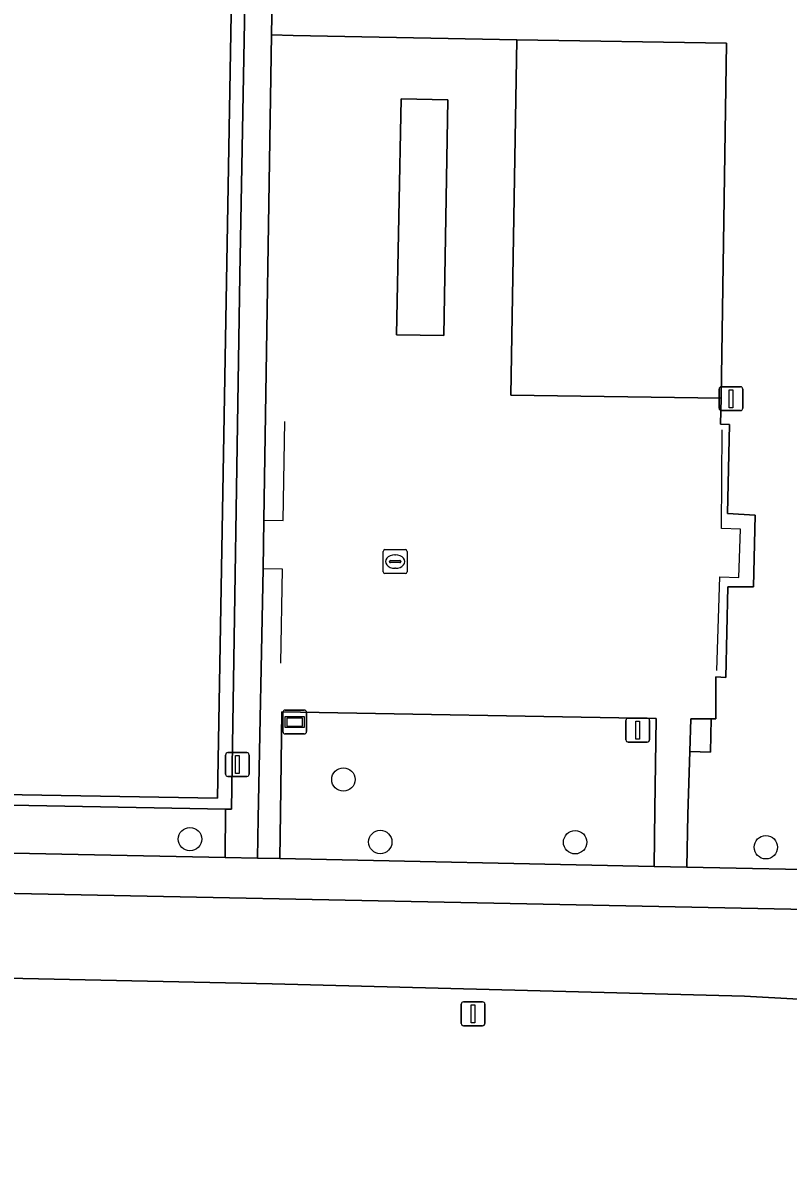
# Model space of a CAD drawing. Extents: x 161477 to 163040, y 383680 to 384871.
# Drawn here: x 161966.85 to 161998.88, y 384681.16 to 384728.65 of the extents above; entities that cross this region are included whole.
import ezdxf

# ---------------------------------------------------------------- set-up
doc = ezdxf.new("R2010")
doc.units = 0
for name, color, linetype in [('IMGEO_Afsluitpaal', 7, 'Continuous'), ('IMGEO_Boom', 7, 'Continuous'), ('IMGEO_Groenvoorziening', 7, 'Continuous'), ('IMGEO_Hek', 7, 'Continuous'), ('IMGEO_Informatiebord', 7, 'Continuous'), ('IMGEO_Kolk', 7, 'Continuous'), ('IMGEO_Lage_trafo', 7, 'Continuous'), ('IMGEO_Lichtmast', 7, 'Continuous'), ('IMGEO_Loofbos', 7, 'Continuous'), ('IMGEO_Rijbaan_lokaal_halfverhard', 7, 'Continuous'), ('IMGEO_Terreindeel_gesloten', 7, 'Continuous'), ('IMGEO_Voetpad_open', 7, 'Continuous')]:
    doc.layers.add(name, color=color, linetype=linetype)

msp = doc.modelspace()

# ---------------------------------------------------------------- linework, layer by layer
at = {"layer": 'IMGEO_Afsluitpaal'}
for p, q in [((161996.085, 384713.41), (161996.875, 384713.41)), ((161996.875, 384713.41), (161996.085, 384713.41)), ((161995.985, 384712.51), (161995.985, 384713.31)), ((161995.985, 384713.31), (161995.985, 384712.51)), ((161996.975, 384713.31), (161996.975, 384712.51)), ((161996.975, 384712.51), (161996.975, 384713.31)), ((161996.875, 384712.41), (161996.085, 384712.41)), ((161996.085, 384712.41), (161996.875, 384712.41)), ((161992.085, 384698.64), (161992.085, 384699.44)), ((161992.085, 384699.44), (161992.085, 384698.64)), ((161992.185, 384699.54), (161992.975, 384699.54)), ((161992.975, 384699.54), (161992.185, 384699.54)), ((161993.075, 384699.44), (161993.075, 384698.64)), ((161993.075, 384698.64), (161993.075, 384699.44)), ((161992.975, 384698.54), (161992.185, 384698.54)), ((161992.185, 384698.54), (161992.975, 384698.54))]:
    msp.add_line(p, q, dxfattribs=at)
for points in [[(161996.405, 384713.285), (161996.555, 384713.285), (161996.555, 384712.535), (161996.405, 384712.535), (161996.405, 384713.285)], [(161992.505, 384699.415), (161992.655, 384699.415), (161992.655, 384698.665), (161992.505, 384698.665), (161992.505, 384699.415)]]:
    msp.add_lwpolyline(points, dxfattribs=at)
for centre, start, end in [((161996.085, 384713.31), 90, 180), ((161996.085, 384713.31), 90, 180), ((161996.875, 384713.31), 0, 90), ((161996.875, 384713.31), 360, 90), ((161996.085, 384712.51), 180, 270), ((161996.085, 384712.51), 180, 270), ((161996.875, 384712.51), 270, 0), ((161996.875, 384712.51), 270, 0), ((161992.185, 384699.44), 90, 180), ((161992.185, 384699.44), 90, 180), ((161992.975, 384699.44), 0, 90), ((161992.975, 384699.44), 360, 90), ((161992.185, 384698.64), 180, 270), ((161992.185, 384698.64), 180, 270), ((161992.975, 384698.64), 270, 0), ((161992.975, 384698.64), 270, 0)]:
    msp.add_arc(centre, 0.1, start, end, dxfattribs=at)
at = {"layer": 'IMGEO_Boom'}
for centre in [(161980.266, 384696.974), (161973.85, 384694.48), (161981.81, 384694.36), (161989.96, 384694.35), (161997.94, 384694.14)]:
    msp.add_circle(centre, 0.489, dxfattribs=at)
at = {"layer": 'IMGEO_Groenvoorziening'}
msp.add_lwpolyline([(161977.816, 384760.452), (161977.264, 384728.136), (161978.162, 384728.11), (161987.519, 384727.925), (161996.288, 384727.782), (161996.066, 384712.926), (161996.036, 384711.845), (161996.412, 384711.834), (161996.338, 384708.107), (161997.489, 384708.034), (161997.426, 384705.043), (161996.346, 384705.044), (161996.268, 384701.239), (161995.851, 384701.269), (161995.849, 384699.516), (161995.658, 384699.515), (161995.617, 384698.121), (161994.756, 384698.147), (161994.678, 384695.505), (161994.635, 384693.313), (162001.506, 384693.172)], dxfattribs=at)
for points in [[(161977.686, 384699.813), (161977.638, 384695.574), (161977.615, 384693.662), (161993.264, 384693.341), (161993.297, 384695.715), (161993.35, 384699.522)], [(161975.329, 384695.734), (161923.761, 384696.691), (161923.739, 384695.513), (161923.726, 384694.769), (161945.383, 384694.324), (161945.951, 384694.312), (161975.325, 384693.709)]]:
    msp.add_lwpolyline(points, close=True, dxfattribs=at)
at = {"layer": 'IMGEO_Hek'}
for points in [[(161977.746, 384707.811), (161977.818, 384711.959)], [(161996.082, 384707.48), (161996.111, 384711.611)], [(161976.914, 384705.794), (161976.946, 384707.824)], [(161976.946, 384707.824), (161977.746, 384707.811)], [(161996.882, 384707.453), (161996.082, 384707.48)], [(161996.814, 384705.424), (161996.882, 384707.453)], [(161977.714, 384705.782), (161976.914, 384705.794)], [(161977.652, 384701.845), (161977.714, 384705.782)], [(161995.884, 384701.54), (161996.015, 384705.451)], [(161996.015, 384705.451), (161996.814, 384705.424)]]:
    msp.add_lwpolyline(points, dxfattribs=at)
at = {"layer": 'IMGEO_Informatiebord'}
for p, q in [((161977.735, 384698.98), (161977.735, 384699.78)), ((161977.735, 384699.78), (161977.735, 384698.98)), ((161977.835, 384699.88), (161978.625, 384699.88)), ((161978.625, 384699.88), (161977.835, 384699.88)), ((161978.725, 384699.78), (161978.725, 384698.98)), ((161978.725, 384698.98), (161978.725, 384699.78)), ((161978.625, 384698.88), (161977.835, 384698.88)), ((161977.835, 384698.88), (161978.625, 384698.88))]:
    msp.add_line(p, q, dxfattribs=at)
for points in [[(161977.836, 384699.612), (161978.624, 384699.612), (161978.624, 384699.148), (161977.836, 384699.148), (161977.836, 384699.612)], [(161977.901, 384699.547), (161977.901, 384699.213), (161978.559, 384699.213), (161978.559, 384699.547), (161977.901, 384699.547)]]:
    msp.add_lwpolyline(points, dxfattribs=at)
for centre, start, end in [((161977.835, 384699.78), 90, 180), ((161977.835, 384699.78), 90, 180), ((161978.625, 384699.78), 0, 90), ((161978.625, 384699.78), 360, 90), ((161977.835, 384698.98), 180, 270), ((161977.835, 384698.98), 180, 270), ((161978.625, 384698.98), 270, 0), ((161978.625, 384698.98), 270, 0)]:
    msp.add_arc(centre, 0.1, start, end, dxfattribs=at)
at = {"layer": 'IMGEO_Kolk'}
for p, q in [((161981.932, 384705.667), (161981.932, 384706.519)), ((161982.007, 384706.593), (161982.859, 384706.593)), ((161982.42, 384706.373), (161982.445, 384706.373)), ((161982.933, 384706.519), (161982.933, 384705.667)), ((161982.191, 384706.087), (161982.191, 384706.099)), ((161982.629, 384706.05), (161982.231, 384706.05)), ((161982.234, 384706.136), (161982.632, 384706.136)), ((161982.443, 384705.813), (161982.418, 384705.813)), ((161982.675, 384706.099), (161982.675, 384706.087)), ((161982.859, 384705.593), (161982.007, 384705.593))]:
    msp.add_line(p, q, dxfattribs=at)
for points in [[(161981.932, 384705.667), (161981.932, 384706.519)], [(161982.007, 384706.593), (161982.859, 384706.593)], [(161982.933, 384706.519), (161982.933, 384705.667)], [(161982.859, 384705.593), (161982.007, 384705.593)]]:
    msp.add_lwpolyline(points, dxfattribs=at)
for centre, radius, start, end in [((161982.009, 384706.517), 0.0765, 91.552, 178.448), ((161982.009, 384706.517), 0.0765, 91.552, 178.448), ((161982.857, 384706.517), 0.0765, 1.552, 88.448), ((161982.857, 384706.517), 0.0765, 1.552, 88.448), ((161982.231, 384706.096), 0.0403, 85.8775, 175.7526), ((161982.228, 384706.086), 0.0366, 178.938, 274.7102), ((161982.632, 384706.093), 0.043, 264.8664, 352.4533), ((161982.636, 384706.098), 0.0386, 1.7309, 96.639), ((161982.009, 384705.669), 0.0765, 181.552, 268.448), ((161982.009, 384705.669), 0.0765, 181.552, 268.448), ((161982.857, 384705.669), 0.0765, 271.552, 358.448), ((161982.857, 384705.669), 0.0765, 271.552, 358.448)]:
    msp.add_arc(centre, radius, start, end, dxfattribs=at)
for centre, major_axis, ratio, start_param, end_param in [((161982.419, 384706.093), (-0.387, 0.002), 0.722429, 4.712389, 7.853982), ((161982.444, 384706.093), (-0.39, 0.002), 0.717154, 1.570796, 4.712389)]:
    msp.add_ellipse(centre, major_axis=major_axis, ratio=ratio, start_param=start_param, end_param=end_param, dxfattribs=at)
at = {"layer": 'IMGEO_Lage_trafo'}
msp.add_lwpolyline([(161995.658, 384699.515), (161994.797, 384699.511), (161994.756, 384698.147), (161995.617, 384698.121)], close=True, dxfattribs=at)
at = {"layer": 'IMGEO_Lichtmast'}
for p, q in [((161975.335, 384697.2), (161975.335, 384698)), ((161975.335, 384698), (161975.335, 384697.2)), ((161975.435, 384698.1), (161976.225, 384698.1)), ((161976.225, 384698.1), (161975.435, 384698.1)), ((161976.325, 384698), (161976.325, 384697.2)), ((161976.325, 384697.2), (161976.325, 384698)), ((161976.225, 384697.1), (161975.435, 384697.1)), ((161975.435, 384697.1), (161976.225, 384697.1)), ((161985.195, 384686.77), (161985.195, 384687.57)), ((161985.195, 384687.57), (161985.195, 384686.77)), ((161985.295, 384687.67), (161986.085, 384687.67)), ((161986.085, 384687.67), (161985.295, 384687.67)), ((161986.185, 384687.57), (161986.185, 384686.77)), ((161986.185, 384686.77), (161986.185, 384687.57)), ((161986.085, 384686.67), (161985.295, 384686.67)), ((161985.295, 384686.67), (161986.085, 384686.67))]:
    msp.add_line(p, q, dxfattribs=at)
for points in [[(161975.755, 384697.975), (161975.905, 384697.975), (161975.905, 384697.225), (161975.755, 384697.225), (161975.755, 384697.975)], [(161985.615, 384687.545), (161985.765, 384687.545), (161985.765, 384686.795), (161985.615, 384686.795), (161985.615, 384687.545)]]:
    msp.add_lwpolyline(points, dxfattribs=at)
for centre, start, end in [((161975.435, 384698), 90, 180), ((161975.435, 384698), 90, 180), ((161976.225, 384698), 0, 90), ((161976.225, 384698), 360, 90), ((161975.435, 384697.2), 180, 270), ((161975.435, 384697.2), 180, 270), ((161976.225, 384697.2), 270, 0), ((161976.225, 384697.2), 270, 0), ((161985.295, 384687.57), 90, 180), ((161985.295, 384687.57), 90, 180), ((161986.085, 384687.57), 0, 90), ((161986.085, 384687.57), 360, 90), ((161985.295, 384686.77), 180, 270), ((161985.295, 384686.77), 180, 270), ((161986.085, 384686.77), 270, 0), ((161986.085, 384686.77), 270, 0)]:
    msp.add_arc(centre, 0.1, start, end, dxfattribs=at)
at = {"layer": 'IMGEO_Loofbos'}
msp.add_lwpolyline([(161961.204, 384651.089), (161971.975, 384661.454), (161973.733, 384663.091), (161975.324, 384664.3), (161977.122, 384665.539), (161979.539, 384666.896), (161981.897, 384668.252), (161986.399, 384670.48), (161994.571, 384674.271), (161996.022, 384674.904), (161997.319, 384675.597), (161998.557, 384676.32), (161999.808, 384677.21), (162000, 384677.336), (162014.804, 384687.066), (162009.383, 384687.243), (162009.148, 384687.251), (162004.364, 384687.509), (161997.04, 384687.904), (161977.285, 384688.417), (161957.72, 384688.844)], dxfattribs=at)
at = {"layer": 'IMGEO_Rijbaan_lokaal_halfverhard'}
msp.add_lwpolyline([(162004.501, 384691.435), (161894.032, 384693.674), (161890.112, 384693.611), (161889.704, 384672.241), (161891.351, 384672.21), (161891.705, 384689.454), (161892.11, 384689.446), (161893.408, 384689.422), (161893.394, 384689.949), (161894.147, 384689.949), (161894.161, 384689.409), (161931.004, 384689.357), (161957.72, 384688.844), (161977.285, 384688.417), (161997.04, 384687.904), (162004.364, 384687.509)], close=True, dxfattribs=at)
at = {"layer": 'IMGEO_Terreindeel_gesloten'}
msp.add_lwpolyline([(161917, 384697.186), (161975.001, 384696.196), (161976.718, 384794.667), (161918.703, 384795.714)], close=True, dxfattribs=at)
at = {"layer": 'IMGEO_Voetpad_open'}
for points in [[(161918.155, 384796.249), (161977.303, 384795.269), (161977.238, 384791.77), (161977.067, 384782.569), (161976.756, 384763.85), (161976.394, 384743.072), (161975.933, 384718.078), (161975.586, 384695.729), (161975.329, 384695.734), (161975.325, 384693.709), (161976.669, 384693.682), (161976.703, 384695.353), (161976.914, 384705.794), (161976.946, 384707.824), (161977.264, 384728.136), (161977.816, 384760.452), (161978.205, 384782.715), (161978.39, 384792.637), (161978.394, 384792.879), (161978.442, 384795.436), (161914.739, 384796.548)], [(161894.032, 384693.674), (162004.501, 384691.435), (162004.539, 384692.523), (162002.098, 384692.598), (162001.49, 384692.618), (162001.5, 384692.95), (162001.506, 384693.172), (161994.635, 384693.313), (161993.264, 384693.341), (161977.615, 384693.662), (161976.669, 384693.682), (161975.325, 384693.709), (161945.951, 384694.312)]]:
    msp.add_lwpolyline(points, dxfattribs=at)
for points in [[(161977.067, 384782.569), (161977.238, 384791.77), (161977.303, 384795.269), (161918.155, 384796.249), (161917.419, 384756.687), (161916.471, 384756.683), (161916.362, 384751.47), (161917.326, 384751.471), (161917.15, 384741.455), (161916.215, 384741.486), (161916.111, 384736.298), (161917.128, 384736.313), (161916.476, 384696.826), (161919.688, 384696.766), (161923.761, 384696.691), (161975.329, 384695.734), (161975.586, 384695.729), (161975.933, 384718.078), (161976.394, 384743.072), (161976.756, 384763.85)], [(161975.001, 384696.196), (161917, 384697.186), (161918.703, 384795.714), (161976.718, 384794.667)], [(161996.412, 384711.834), (161996.036, 384711.845), (161996.066, 384712.926), (161987.278, 384713.059), (161987.519, 384727.925), (161978.162, 384728.11), (161977.264, 384728.136), (161976.946, 384707.824), (161976.914, 384705.794), (161976.703, 384695.353), (161976.669, 384693.682), (161977.615, 384693.662), (161977.638, 384695.574), (161977.686, 384699.813), (161993.35, 384699.522), (161993.297, 384695.715), (161993.264, 384693.341), (161994.635, 384693.313), (161994.678, 384695.505), (161994.756, 384698.147), (161994.797, 384699.511), (161995.658, 384699.515), (161995.849, 384699.516), (161995.851, 384701.269), (161996.268, 384701.239), (161996.346, 384705.044), (161997.426, 384705.043), (161997.489, 384708.034), (161996.338, 384708.107)], [(161987.519, 384727.925), (161987.278, 384713.059), (161996.066, 384712.926), (161996.288, 384727.782)], [(161982.484, 384715.587), (161982.683, 384725.457), (161984.631, 384725.419), (161984.466, 384715.56)], [(161984.466, 384715.56), (161984.631, 384725.419), (161982.683, 384725.457), (161982.484, 384715.587)]]:
    msp.add_lwpolyline(points, close=True, dxfattribs=at)

doc.saveas('drawing.dxf')
